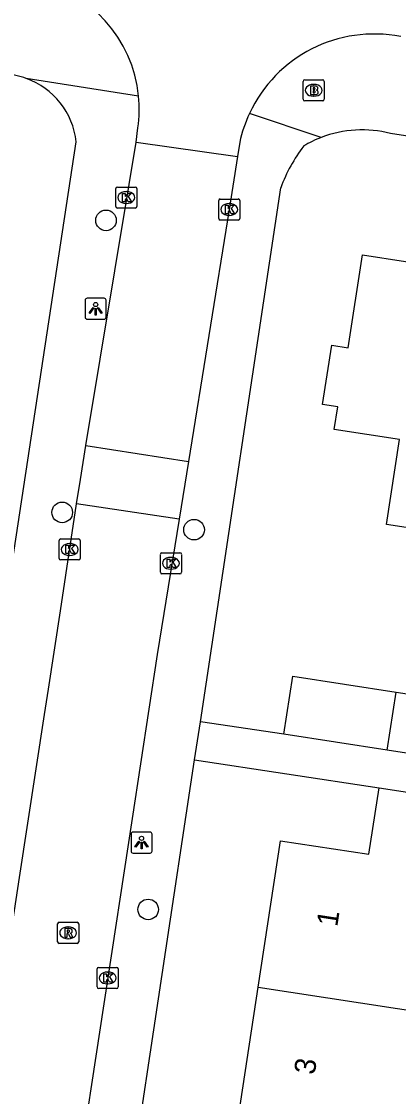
# Model space of a CAD drawing. Extents: x 161486 to 162249, y 379484 to 380829.
# Drawn here: x 161831.1 to 161849.1, y 380504.4 to 380555.5 of the extents above; entities that cross this region are included whole.
import ezdxf

# ---------------------------------------------------------------- set-up
doc = ezdxf.new("R2010")
doc.units = 0
for name, color, linetype in [('IMGEO_Boom', 7, 'Continuous'), ('IMGEO_Brandkraan', 7, 'Continuous'), ('IMGEO_Kolk', 7, 'Continuous'), ('IMGEO_Lichtpunt', 7, 'Continuous'), ('IMGEO_Pand', 7, 'Continuous'), ('IMGEO_Pand_nummerreeks', 7, 'Continuous'), ('IMGEO_Rijbaan_lokaal_open', 7, 'Continuous'), ('IMGEO_Rioolput', 7, 'Continuous'), ('IMGEO_Voetpad_open', 7, 'Continuous')]:
    doc.layers.add(name, color=color, linetype=linetype)

msp = doc.modelspace()

# ---------------------------------------------------------------- linework, layer by layer
at = {"layer": 'IMGEO_Boom'}
for centre in [(161835.158, 380546.049), (161833.077, 380532.171), (161839.341, 380531.349), (161837.161, 380513.301)]:
    msp.add_circle(centre, 0.489, dxfattribs=at)
at = {"layer": 'IMGEO_Brandkraan'}
for p, q in [((161844.524, 380551.805), (161844.524, 380552.657)), ((161844.599, 380552.731), (161845.451, 380552.731)), ((161845.012, 380552.511), (161845.037, 380552.511)), ((161845.525, 380552.657), (161845.525, 380551.805)), ((161845.035, 380551.951), (161845.01, 380551.951)), ((161845.451, 380551.731), (161844.599, 380551.731))]:
    msp.add_line(p, q, dxfattribs=at)
for points in [[(161844.524, 380551.805), (161844.524, 380552.657)], [(161844.599, 380552.731), (161845.451, 380552.731)], [(161844.872, 380552.431), (161844.872, 380552.031), (161845.085, 380552.031)], [(161845.103, 380552.431), (161844.872, 380552.431)], [(161845.051, 380552.35), (161844.997, 380552.35), (161844.997, 380552.274)], [(161844.997, 380552.274), (161845.05, 380552.274)], [(161845.525, 380552.657), (161845.525, 380551.805)], [(161845.059, 380552.198), (161844.997, 380552.198), (161844.997, 380552.117)], [(161844.997, 380552.117), (161845.059, 380552.117)], [(161845.451, 380551.731), (161844.599, 380551.731)]]:
    msp.add_lwpolyline(points, dxfattribs=at)
for centre, radius, start, end in [((161844.601, 380552.655), 0.0765, 91.552, 178.448), ((161844.601, 380552.655), 0.0765, 91.552, 178.448), ((161845.052, 380552.312), 0.0379, 267.8285, 90.9355), ((161845.107, 380552.286), 0.145, 59.4692, 91.5367), ((161845.132, 380552.333), 0.0922, 285.5137, 58.1501), ((161845.449, 380552.655), 0.0765, 1.552, 88.448), ((161845.449, 380552.655), 0.0765, 1.552, 88.448), ((161844.601, 380551.807), 0.0765, 181.552, 268.448), ((161844.601, 380551.807), 0.0765, 181.552, 268.448), ((161845.06, 380552.157), 0.0404, 269.8759, 90.5077), ((161845.091, 380552.282), 0.251, 268.6676, 293.5347), ((161845.137, 380552.141), 0.105, 301.3115, 78.989), ((161845.449, 380551.807), 0.0765, 271.552, 358.448), ((161845.449, 380551.807), 0.0765, 271.552, 358.448)]:
    msp.add_arc(centre, radius, start, end, dxfattribs=at)
for centre, major_axis, ratio, start_param, end_param in [((161845.011, 380552.231), (-0.387, 0.002), 0.722429, 4.712389, 7.853982), ((161845.036, 380552.231), (-0.39, 0.002), 0.717154, 1.570796, 4.712389)]:
    msp.add_ellipse(centre, major_axis=major_axis, ratio=ratio, start_param=start_param, end_param=end_param, dxfattribs=at)
at = {"layer": 'IMGEO_Kolk'}
for p, q in [((161835.622, 380546.708), (161835.622, 380547.56)), ((161835.697, 380547.634), (161836.549, 380547.634)), ((161836.11, 380547.414), (161836.135, 380547.414)), ((161836.623, 380547.56), (161836.623, 380546.708)), ((161836.133, 380546.854), (161836.108, 380546.854)), ((161840.513, 380546.139), (161840.513, 380546.991)), ((161840.588, 380547.065), (161841.44, 380547.065)), ((161841.001, 380546.845), (161841.026, 380546.845)), ((161841.514, 380546.991), (161841.514, 380546.139)), ((161836.549, 380546.634), (161835.697, 380546.634)), ((161841.024, 380546.285), (161840.999, 380546.285)), ((161841.44, 380546.065), (161840.588, 380546.065)), ((161832.932, 380529.984), (161832.932, 380530.836)), ((161833.007, 380530.91), (161833.859, 380530.91)), ((161833.933, 380530.836), (161833.933, 380529.984)), ((161833.42, 380530.69), (161833.445, 380530.69)), ((161833.859, 380529.91), (161833.007, 380529.91)), ((161833.443, 380530.13), (161833.418, 380530.13)), ((161837.743, 380529.326), (161837.743, 380530.178)), ((161837.818, 380530.252), (161838.67, 380530.252)), ((161838.231, 380530.032), (161838.256, 380530.032)), ((161838.744, 380530.178), (161838.744, 380529.326)), ((161838.254, 380529.472), (161838.229, 380529.472)), ((161838.67, 380529.252), (161837.818, 380529.252)), ((161834.737, 380509.62), (161834.737, 380510.472)), ((161834.812, 380510.546), (161835.664, 380510.546)), ((161835.738, 380510.472), (161835.738, 380509.62)), ((161835.225, 380510.326), (161835.25, 380510.326)), ((161835.664, 380509.546), (161834.812, 380509.546)), ((161835.248, 380509.766), (161835.223, 380509.766))]:
    msp.add_line(p, q, dxfattribs=at)
for points in [[(161835.622, 380546.708), (161835.622, 380547.56)], [(161835.697, 380547.634), (161836.549, 380547.634)], [(161835.943, 380547.334), (161836.066, 380547.334), (161836.066, 380547.183), (161836.196, 380547.334), (161836.36, 380547.334), (161836.214, 380547.183), (161836.367, 380546.934), (161836.215, 380546.934), (161836.13, 380547.098), (161836.066, 380547.031), (161836.066, 380546.934), (161835.943, 380546.934), (161835.943, 380547.334)], [(161836.623, 380547.56), (161836.623, 380546.708)], [(161840.513, 380546.139), (161840.513, 380546.991)], [(161840.588, 380547.065), (161841.44, 380547.065)], [(161840.834, 380546.765), (161840.957, 380546.765), (161840.957, 380546.614), (161841.087, 380546.765), (161841.251, 380546.765), (161841.105, 380546.614), (161841.258, 380546.365), (161841.106, 380546.365), (161841.021, 380546.529), (161840.957, 380546.462), (161840.957, 380546.365), (161840.834, 380546.365), (161840.834, 380546.765)], [(161841.514, 380546.991), (161841.514, 380546.139)], [(161836.549, 380546.634), (161835.697, 380546.634)], [(161841.44, 380546.065), (161840.588, 380546.065)], [(161832.932, 380529.984), (161832.932, 380530.836)], [(161833.007, 380530.91), (161833.859, 380530.91)], [(161833.933, 380530.836), (161833.933, 380529.984)], [(161833.253, 380530.61), (161833.376, 380530.61), (161833.376, 380530.459), (161833.506, 380530.61), (161833.67, 380530.61), (161833.524, 380530.459), (161833.677, 380530.21), (161833.525, 380530.21), (161833.44, 380530.374), (161833.376, 380530.307), (161833.376, 380530.21), (161833.253, 380530.21), (161833.253, 380530.61)], [(161833.859, 380529.91), (161833.007, 380529.91)], [(161837.743, 380529.326), (161837.743, 380530.178)], [(161837.818, 380530.252), (161838.67, 380530.252)], [(161838.064, 380529.952), (161838.187, 380529.952), (161838.187, 380529.801), (161838.317, 380529.952), (161838.481, 380529.952), (161838.335, 380529.801), (161838.488, 380529.552), (161838.336, 380529.552), (161838.251, 380529.716), (161838.187, 380529.649), (161838.187, 380529.552), (161838.064, 380529.552), (161838.064, 380529.952)], [(161838.744, 380530.178), (161838.744, 380529.326)], [(161838.67, 380529.252), (161837.818, 380529.252)], [(161834.737, 380509.62), (161834.737, 380510.472)], [(161834.812, 380510.546), (161835.664, 380510.546)], [(161835.738, 380510.472), (161835.738, 380509.62)], [(161835.058, 380510.246), (161835.181, 380510.246), (161835.181, 380510.095), (161835.311, 380510.246), (161835.475, 380510.246), (161835.329, 380510.095), (161835.482, 380509.846), (161835.33, 380509.846), (161835.245, 380510.01), (161835.181, 380509.943), (161835.181, 380509.846), (161835.058, 380509.846), (161835.058, 380510.246)], [(161835.664, 380509.546), (161834.812, 380509.546)]]:
    msp.add_lwpolyline(points, dxfattribs=at)
for centre, start, end in [((161835.699, 380547.558), 91.552, 178.448), ((161835.699, 380547.558), 91.552, 178.448), ((161836.547, 380547.558), 1.552, 88.448), ((161836.547, 380547.558), 1.552, 88.448), ((161835.699, 380546.71), 181.552, 268.448), ((161835.699, 380546.71), 181.552, 268.448), ((161836.547, 380546.71), 271.552, 358.448), ((161836.547, 380546.71), 271.552, 358.448), ((161840.59, 380546.989), 91.552, 178.448), ((161840.59, 380546.989), 91.552, 178.448), ((161841.438, 380546.989), 1.552, 88.448), ((161841.438, 380546.989), 1.552, 88.448), ((161840.59, 380546.141), 181.552, 268.448), ((161840.59, 380546.141), 181.552, 268.448), ((161841.438, 380546.141), 271.552, 358.448), ((161841.438, 380546.141), 271.552, 358.448), ((161833.009, 380530.834), 91.552, 178.448), ((161833.009, 380530.834), 91.552, 178.448), ((161833.857, 380530.834), 1.552, 88.448), ((161833.857, 380530.834), 1.552, 88.448), ((161833.009, 380529.986), 181.552, 268.448), ((161833.009, 380529.986), 181.552, 268.448), ((161833.857, 380529.986), 271.552, 358.448), ((161833.857, 380529.986), 271.552, 358.448), ((161837.82, 380530.176), 91.552, 178.448), ((161837.82, 380530.176), 91.552, 178.448), ((161838.668, 380530.176), 1.552, 88.448), ((161838.668, 380530.176), 1.552, 88.448), ((161837.82, 380529.328), 181.552, 268.448), ((161837.82, 380529.328), 181.552, 268.448), ((161838.668, 380529.328), 271.552, 358.448), ((161838.668, 380529.328), 271.552, 358.448), ((161834.814, 380510.47), 91.552, 178.448), ((161834.814, 380510.47), 91.552, 178.448), ((161835.662, 380510.47), 1.552, 88.448), ((161835.662, 380510.47), 1.552, 88.448), ((161834.814, 380509.622), 181.552, 268.448), ((161834.814, 380509.622), 181.552, 268.448), ((161835.662, 380509.622), 271.552, 358.448), ((161835.662, 380509.622), 271.552, 358.448)]:
    msp.add_arc(centre, 0.0765, start, end, dxfattribs=at)
for centre, major_axis, ratio, start_param, end_param in [((161836.109, 380547.134), (-0.387, 0.002), 0.722429, 4.712389, 7.853982), ((161836.134, 380547.134), (-0.39, 0.002), 0.717154, 1.570796, 4.712389), ((161841, 380546.565), (-0.387, 0.002), 0.722429, 4.712389, 7.853982), ((161841.025, 380546.565), (-0.39, 0.002), 0.717154, 1.570796, 4.712389), ((161833.419, 380530.41), (-0.387, 0.002), 0.722429, 4.712389, 7.853982), ((161833.444, 380530.41), (-0.39, 0.002), 0.717154, 1.570796, 4.712389), ((161838.23, 380529.752), (-0.387, 0.002), 0.722429, 4.712389, 7.853982), ((161838.255, 380529.752), (-0.39, 0.002), 0.717154, 1.570796, 4.712389), ((161835.224, 380510.046), (-0.387, 0.002), 0.722429, 4.712389, 7.853982), ((161835.249, 380510.046), (-0.39, 0.002), 0.717154, 1.570796, 4.712389)]:
    msp.add_ellipse(centre, major_axis=major_axis, ratio=ratio, start_param=start_param, end_param=end_param, dxfattribs=at)
at = {"layer": 'IMGEO_Lichtpunt'}
for p, q in [((161834.168, 380542.252), (161834.168, 380541.445)), ((161834.168, 380542.252), (161834.168, 380541.445)), ((161835.07, 380542.347), (161834.262, 380542.347)), ((161835.07, 380542.347), (161834.262, 380542.347)), ((161835.164, 380541.445), (161835.164, 380542.252)), ((161835.164, 380541.445), (161835.164, 380542.252)), ((161834.262, 380541.351), (161835.07, 380541.351)), ((161834.262, 380541.351), (161835.07, 380541.351)), ((161836.348, 380516.881), (161836.348, 380516.074)), ((161836.348, 380516.881), (161836.348, 380516.074)), ((161837.25, 380516.976), (161836.442, 380516.976)), ((161837.25, 380516.976), (161836.442, 380516.976)), ((161837.344, 380516.074), (161837.344, 380516.881)), ((161837.344, 380516.074), (161837.344, 380516.881)), ((161836.442, 380515.98), (161837.25, 380515.98)), ((161836.442, 380515.98), (161837.25, 380515.98))]:
    msp.add_line(p, q, dxfattribs=at)
for points in [[(161834.542, 380541.916), (161834.581, 380541.888), (161834.393, 380541.626), (161834.355, 380541.653), (161834.542, 380541.916)], [(161834.644, 380541.868), (161834.691, 380541.868), (161834.691, 380541.546), (161834.644, 380541.546), (161834.644, 380541.868)], [(161834.754, 380541.888), (161834.792, 380541.915), (161834.979, 380541.653), (161834.94, 380541.625), (161834.754, 380541.888)], [(161836.722, 380516.545), (161836.761, 380516.517), (161836.573, 380516.255), (161836.535, 380516.282), (161836.722, 380516.545)], [(161836.824, 380516.497), (161836.871, 380516.497), (161836.871, 380516.175), (161836.824, 380516.175), (161836.824, 380516.497)], [(161836.934, 380516.517), (161836.972, 380516.544), (161837.159, 380516.282), (161837.12, 380516.254), (161836.934, 380516.517)]]:
    msp.add_lwpolyline(points, dxfattribs=at)
for centre in [(161834.667, 380542.05), (161836.847, 380516.679)]:
    msp.add_circle(centre, 0.0994, dxfattribs=at)
for centre, start, end in [((161834.262, 380542.252), 90, 180), ((161834.262, 380542.252), 90, 180), ((161835.07, 380542.252), 0, 90), ((161835.07, 380542.252), 0, 90), ((161834.262, 380541.445), 180, 270), ((161834.262, 380541.445), 180, 270), ((161835.07, 380541.445), 270, 0), ((161835.07, 380541.445), 270, 360), ((161836.442, 380516.881), 90, 180), ((161836.442, 380516.881), 90, 180), ((161837.25, 380516.881), 0, 90), ((161837.25, 380516.881), 0, 90), ((161836.442, 380516.074), 180, 270), ((161836.442, 380516.074), 180, 270), ((161837.25, 380516.074), 270, 0), ((161837.25, 380516.074), 270, 360)]:
    msp.add_arc(centre, 0.0946, start, end, dxfattribs=at)
at = {"layer": 'IMGEO_Pand'}
for points in [[(161851.58, 380531.125), (161848.478, 380531.601), (161849.098, 380535.638), (161846, 380536.114), (161846.165, 380537.188), (161845.449, 380537.298), (161845.882, 380540.115), (161846.657, 380539.996), (161847.336, 380544.413), (161853.478, 380543.469)], [(161843.611, 380521.625), (161844.035, 380524.385), (161848.945, 380523.631)], [(161848.521, 380520.871), (161848.945, 380523.631)], [(161848.945, 380523.631), (161853.857, 380522.876), (161853.433, 380520.116)], [(161848.521, 380520.871), (161843.611, 380521.625)], [(161853.433, 380520.116), (161848.521, 380520.871)], [(161842.389, 380509.6), (161843.453, 380516.563), (161847.645, 380515.923), (161848.129, 380519.087)], [(161848.129, 380519.087), (161867.603, 380516.11)], [(161841.34, 380502.73), (161842.389, 380509.6)], [(161842.389, 380509.6), (161850.555, 380508.352)]]:
    msp.add_lwpolyline(points, dxfattribs=at)
at = {"layer": 'IMGEO_Rijbaan_lokaal_open'}
for points in [[(161836.59, 380549.774), (161836.67, 380550.45)], [(161834.205, 380535.349), (161836.256, 380547.761), (161836.59, 380549.774)], [(161836.59, 380549.774), (161841.397, 380549.092)], [(161841.512, 380549.76), (161841.397, 380549.092)], [(161841.397, 380549.092), (161841.013, 380546.566), (161839.074, 380534.593)], [(161833.764, 380532.583), (161833.939, 380533.736), (161834.205, 380535.349)], [(161834.205, 380535.349), (161839.074, 380534.593)], [(161839.074, 380534.593), (161838.629, 380531.844)], [(161821.471, 380451.732), (161821.655, 380452.898), (161822.073, 380455.75), (161823.193, 380463.396), (161823.737, 380467.105), (161826.407, 380484.559), (161828.338, 380496.887), (161828.809, 380500), (161830.37, 380510.32), (161831.054, 380514.815), (161831.451, 380517.407), (161832.24, 380522.561), (161832.423, 380523.763), (161832.99, 380527.495), (161833.764, 380532.583)], [(161838.629, 380531.844), (161833.764, 380532.583)], [(161838.629, 380531.844), (161837.587, 380525.413), (161836.396, 380517.62), (161833.702, 380500), (161833.095, 380496.033), (161829.443, 380471.483), (161827.998, 380462.196), (161826.792, 380454.443), (161826.524, 380452.721), (161826.274, 380451.023)]]:
    msp.add_lwpolyline(points, dxfattribs=at)
for centre, radius, start, end in [((161830.522, 380551.353), 6.214, 5.4822, 78.9449), ((161847.891, 380548.379), 6.527, 78.7972, 155.0956), ((161830.488, 380551.356), 6.248, 351.6635, 5.4283), ((161847.94, 380548.364), 6.578, 155.1548, 167.7492)]:
    msp.add_arc(centre, radius, start, end, dxfattribs=at)
at = {"layer": 'IMGEO_Rioolput'}
for p, q in [((161832.859, 380511.764), (161832.859, 380512.616)), ((161832.934, 380512.69), (161833.786, 380512.69)), ((161833.347, 380512.47), (161833.372, 380512.47)), ((161833.86, 380512.616), (161833.86, 380511.764)), ((161833.37, 380511.91), (161833.345, 380511.91)), ((161833.786, 380511.69), (161832.934, 380511.69))]:
    msp.add_line(p, q, dxfattribs=at)
for points in [[(161832.859, 380511.764), (161832.859, 380512.616)], [(161832.934, 380512.69), (161833.786, 380512.69)], [(161833.86, 380512.616), (161833.86, 380511.764)], [(161833.448, 380512.388), (161833.196, 380512.39), (161833.196, 380511.99)], [(161833.196, 380511.99), (161833.32, 380511.99), (161833.32, 380512.152), (161833.331, 380512.152)], [(161833.374, 380512.309), (161833.32, 380512.309), (161833.32, 380512.228)], [(161833.32, 380512.228), (161833.372, 380512.228)], [(161833.378, 380512.123), (161833.449, 380511.99), (161833.589, 380511.99), (161833.524, 380512.116)], [(161833.786, 380511.69), (161832.934, 380511.69)]]:
    msp.add_lwpolyline(points, dxfattribs=at)
for centre, radius, start, end in [((161832.936, 380512.614), 0.0765, 91.552, 178.448), ((161832.936, 380512.614), 0.0765, 91.552, 178.448), ((161833.784, 380512.614), 0.0765, 1.552, 88.448), ((161833.784, 380512.614), 0.0765, 1.552, 88.448), ((161833.33, 380512.099), 0.0533, 26.0293, 88.6989), ((161833.356, 380512.417), 0.19, 274.7715, 282.9687), ((161833.38, 380512.213), 0.0964, 77.0061, 93.1865), ((161833.394, 380512.27), 0.0378, 276.6634, 79.6772), ((161833.447, 380512.278), 0.109, 350.3612, 89.416), ((161833.445, 380512.278), 0.112, 277.5842, 350.9817), ((161833.429, 380512.063), 0.108, 29.5134, 73.7905), ((161832.936, 380511.766), 0.0765, 181.552, 268.448), ((161832.936, 380511.766), 0.0765, 181.552, 268.448), ((161833.784, 380511.766), 0.0765, 271.552, 358.448), ((161833.784, 380511.766), 0.0765, 271.552, 358.448)]:
    msp.add_arc(centre, radius, start, end, dxfattribs=at)
for centre, major_axis, ratio, start_param, end_param in [((161833.346, 380512.19), (-0.387, 0.002), 0.722429, 4.712389, 7.853982), ((161833.371, 380512.19), (-0.39, 0.002), 0.717154, 1.570796, 4.712389)]:
    msp.add_ellipse(centre, major_axis=major_axis, ratio=ratio, start_param=start_param, end_param=end_param, dxfattribs=at)
at = {"layer": 'IMGEO_Voetpad_open'}
for points in [[(161836.708, 380551.947), (161831.37, 380552.799)], [(161845.383, 380549.99), (161841.971, 380551.128)], [(161829.859, 380524.323), (161833.742, 380549.787)], [(161914.351, 380539.988), (161885.9, 380544.447), (161848.674, 380550.183)], [(161839.64, 380522.223), (161843.461, 380547.603)], [(161839.366, 380520.406), (161839.64, 380522.223)], [(161843.611, 380521.625), (161839.64, 380522.223)], [(161826.545, 380435.252), (161836.294, 380500), (161839.366, 380520.406)], [(161839.366, 380520.406), (161848.129, 380519.087)]]:
    msp.add_lwpolyline(points, dxfattribs=at)
for centre, radius, start, end in [((161830.136, 380549.378), 3.637, 70.1706, 86.2837), ((161830.137, 380549.388), 3.627, 6.3182, 70.1238), ((161847.332, 380544.91), 5.441, 75.7226, 110.9899), ((161847.311, 380544.954), 5.392, 110.9486, 120.7976), ((161850.762, 380544.884), 7.79, 142.8769, 159.5748)]:
    msp.add_arc(centre, radius, start, end, dxfattribs=at)

# ---------------------------------------------------------------- texts
at = {"layer": 'IMGEO_Pand_nummerreeks'}
for s, p in [('1', (161846.142, 380512.449)), ('3', (161845.068, 380505.415))]:
    msp.add_text(s, height=1, rotation=81.314, dxfattribs=at).set_placement(p)

doc.saveas('drawing.dxf')
